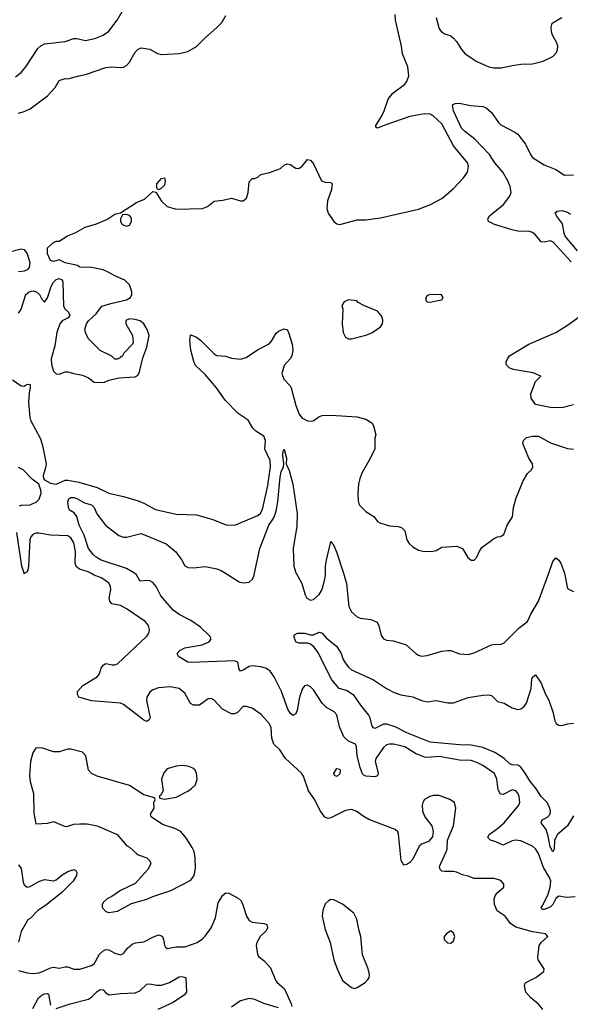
# Model space of a CAD drawing. Header units: inches. Extents: x 1694797 to 1849917, y 907313 to 1017959.
# Tile 276 of 656: x 1724079 to 1727849, y 967046 to 973794. Entities that reach past the tile are written whole.
import ezdxf

# ---------------------------------------------------------------- set-up
doc = ezdxf.new("R2010")
doc.units = ezdxf.units.IN
doc.header["$MEASUREMENT"] = 0
doc.layers.add('B7926', color=7, linetype='Continuous')
doc.layers.add('B7927', color=7, linetype='Continuous')

msp = doc.modelspace()

# ---------------------------------------------------------------- linework, layer by layer
at = {"layer": 'B7926', "color": 5}
for points, elevation in [([(1724114.9, 970000), (1724110, 969997), (1724109.1, 970000)], 660), ([(1727660.6, 967010), (1727630, 967048), (1727579.7, 967090), (1727543.6, 967130), (1727535.1, 967170), (1727539.3, 967190), (1727544.7, 967195.3), (1727613.2, 967230), (1727668.7, 967270), (1727669, 967290), (1727629.5, 967350), (1727627.6, 967370), (1727635.1, 967450), (1727649, 967470), (1727694, 967510), (1727678, 967530), (1727590, 967542.3), (1727474.8, 967574.8), (1727439.7, 967599.7), (1727403.5, 967650), (1727348, 967687.9), (1727329.1, 967730), (1727327.1, 967770), (1727333.5, 967790), (1727348.9, 967811.1), (1727393.2, 967850), (1727393.2, 967870), (1727374, 967894), (1727328.2, 967908.2), (1727190, 967908.2), (1727150, 967925.4), (1727110, 967933.7), (1727070, 967952.6), (1727050, 967957.3), (1726990, 967955.4), (1726970, 967959.6), (1726957, 967970), (1726953.3, 967990), (1726999.5, 968090), (1727006, 968110), (1727009.2, 968170.8), (1727049.3, 968270), (1727066, 968390), (1727056, 968430), (1727024, 968450), (1726950, 968476.9), (1726910, 968476.9), (1726886, 968470), (1726850.8, 968450), (1726838.8, 968430), (1726834, 968410), (1726836.4, 968370), (1726854, 968330), (1726900.5, 968270), (1726911, 968230), (1726906.4, 968193.6), (1726877.3, 968162.7), (1726830, 968143.7), (1726814, 968130), (1726770, 968040.9), (1726750, 968018), (1726730, 968003.7), (1726710, 967999.3), (1726691.5, 968031.5), (1726673.6, 968213.6), (1726668.1, 968228.1), (1726650, 968244.5), (1726470, 968313), (1726430, 968335.1), (1726383.7, 968370), (1726350, 968382), (1726310, 968375.1), (1726210, 968323.6), (1726190, 968320.5), (1726168.8, 968328.8), (1726138.9, 968370), (1726095.1, 968455.1), (1726057.6, 968510), (1726022.7, 968610), (1726009.6, 968629.6), (1725899.6, 968730), (1725859.6, 968790), (1725818.3, 968830), (1725805.6, 968870), (1725801.8, 968941.8), (1725790, 968967.3), (1725733, 969033), (1725670, 969076.2), (1725630, 969087.3), (1725610, 969087.3), (1725570, 969046.9), (1725550, 969037.6), (1725530, 969036.8), (1725467.8, 969070), (1725410, 969129.5), (1725390, 969142), (1725370, 969139.5), (1725310, 969096.9), (1725270, 969095.8), (1725248.7, 969108.7), (1725210, 969177.6), (1725170, 969211.1), (1725110, 969221.6), (1725030, 969215.1), (1724990, 969202.4), (1724970, 969185.6), (1724950.3, 969150), (1724948.2, 969128.2), (1724971.8, 969010), (1724964.9, 968995.1), (1724950, 968985.2), (1724930, 968994.5), (1724790, 969100.4), (1724770, 969109.7), (1724570, 969125), (1724485.2, 969150), (1724475.1, 969170), (1724476, 969190), (1724512.3, 969230), (1724610, 969290.5), (1724625.6, 969310), (1724637.6, 969350), (1724650, 969370.7), (1724670, 969382), (1724712.8, 969372.8), (1724730, 969372.7), (1724750, 969379.3), (1724950.8, 969569.2), (1724963.6, 969590), (1724967.6, 969610), (1724962, 969642), (1724939.3, 969670), (1724815.3, 969755.3), (1724770, 969778.4), (1724710, 969791.8), (1724696.3, 969810), (1724690.9, 969830), (1724702.4, 969890), (1724701.6, 969910), (1724691.8, 969930), (1724670, 969949.5), (1724638, 969970), (1724590, 969986.9), (1724565.6, 970000)], 660), ([(1727883.2, 967783.2), (1727822, 967778), (1727770, 967786.3), (1727750, 967772.3), (1727730.2, 967730), (1727710, 967711.1), (1727670, 967695.1), (1727656.5, 967696.5), (1727649.7, 967710), (1727659, 967721), (1727698.1, 967801.9), (1727711.5, 967848.5), (1727715, 967890), (1727709.8, 967910), (1727664.9, 967984.8), (1727630, 968079.7), (1727611.5, 968111.5), (1727590, 968130.9), (1727510, 968166.2), (1727470.6, 968170.6), (1727450, 968167.1), (1727390, 968136.9), (1727339.3, 968159.3), (1727302, 968170), (1727283.5, 968190), (1727292.8, 968210), (1727350, 968250.2), (1727396.4, 968290), (1727496, 968410), (1727503.9, 968430), (1727499.8, 968470), (1727490, 968493.6), (1727475.1, 968510), (1727450, 968516), (1727390, 968485), (1727370, 968487.4), (1727355.4, 968515.4), (1727346, 968590), (1727330, 968628.3), (1727250, 968682.4), (1727210, 968704.1), (1727170, 968716.2), (1727090, 968720.2), (1726950, 968744.8), (1726870, 968737.3), (1726850, 968739.8), (1726790, 968765.8), (1726715.6, 968810), (1726638, 968830), (1726610, 968829.8), (1726590, 968823.5), (1726570, 968805.7), (1726516.5, 968730), (1726513.2, 968710), (1726534, 968630), (1726528.5, 968611.5), (1726510, 968605.4), (1726448, 968610), (1726435.5, 968615.5), (1726426.8, 968626.8), (1726409.2, 968670), (1726389.2, 968750), (1726385.2, 968810), (1726379, 968830), (1726329.7, 968849.7), (1726298.9, 968878.9), (1726268.9, 968948.9), (1726249.7, 969030), (1726231.5, 969051.5), (1726180.5, 969080.5), (1726149.2, 969109.2), (1726090, 969200.7), (1726070, 969222.4), (1726050, 969232.8), (1726030, 969227.8), (1726016, 969210), (1725995, 969150), (1725978.7, 969061.3), (1725970, 969038), (1725950, 969025.6), (1725930, 969042.4), (1725914.8, 969070), (1725871.9, 969190), (1725822.5, 969290), (1725794, 969330), (1725770, 969347.3), (1725730, 969359.5), (1725670, 969366.2), (1725650, 969361.8), (1725610, 969336.1), (1725590, 969329.6), (1725582, 969342), (1725571.6, 969390), (1725550, 969401), (1725250, 969388.4), (1725230, 969391.5), (1725166, 969430), (1725158.4, 969450), (1725174.5, 969470), (1725209.4, 969490), (1725329, 969509), (1725377, 969530), (1725389.5, 969550), (1725380.9, 969570), (1725317.2, 969630), (1725250, 969675.8), (1725170, 969718.3), (1725130, 969748.3), (1725044.6, 969844.6), (1725014.7, 969910), (1724990, 969937), (1724970, 969948.6), (1724950, 969951.6), (1724906.9, 969946.9), (1724896.8, 969956.8), (1724879.9, 969990), (1724864.7, 970000)], 640), ([(1725488.4, 970000), (1725582.5, 969942.5), (1725610, 969935.2), (1725650, 969940.2), (1725670, 969956.5), (1725681.7, 969978.3), (1725686.4, 970000)], 640), ([(1725971.6, 970000), (1726010, 969931), (1726033.5, 969853.5), (1726045.5, 969830), (1726070, 969815.5), (1726090, 969821.6), (1726130, 969855.8), (1726149.8, 969890), (1726171.4, 969970), (1726172, 970000)], 640), ([(1726295.9, 970000), (1726305.7, 969970), (1726316.5, 969930), (1726331.6, 969771.6), (1726350, 969735.5), (1726390, 969701.6), (1726410, 969692.4), (1726482.4, 969682.4), (1726525.8, 969665.8), (1726539, 969639), (1726554, 969574), (1726570.5, 969550.5), (1726590, 969542), (1726637.5, 969537.5), (1726724.7, 969510), (1726790.3, 969450.3), (1726810, 969438), (1726830, 969432.4), (1726870, 969435.8), (1726970, 969465.3), (1727010, 969470.3), (1727031.3, 969470), (1727090, 969448), (1727150, 969443), (1727190, 969455.5), (1727310, 969510.4), (1727330, 969514.4), (1727370, 969512.4), (1727397, 969523), (1727495.5, 969624.5), (1727555.1, 969670), (1727579.2, 969720.8), (1727631.5, 969808.5), (1727700.7, 970000)], 640), ([(1727808, 970000), (1727811.5, 969990), (1727830, 969896), (1727870, 969876)], 640), ([(1727870, 968337.7), (1727830.5, 968269.5), (1727760.2, 968210), (1727740.2, 968170), (1727737.2, 968110), (1727730, 968092), (1727710, 968124.5), (1727697.6, 968197.6), (1727683.8, 968243.8), (1727649.7, 968290), (1727655.1, 968310), (1727691.6, 968328.4), (1727710, 968348.2), (1727712.9, 968370), (1727709.8, 968390), (1727690, 968428.4), (1727650, 968469.7), (1727610.3, 968530.3), (1727575.2, 968570), (1727539.9, 968630), (1727510, 968670.6), (1727490, 968684.9), (1727450, 968687.6), (1727433.8, 968693.8), (1727395.7, 968730), (1727331.2, 968771.2), (1727250, 968805.1), (1727170, 968822.3), (1727090, 968824), (1726890, 968841.7), (1726730, 968907.8), (1726650, 968948.4), (1726593.8, 968966.2), (1726570, 968965.9), (1726510, 968937.3), (1726500.7, 968940.7), (1726491.7, 968951.7), (1726478.4, 969010), (1726468.9, 969028.9), (1726415.3, 969095.3), (1726370, 969161.5), (1726315.7, 969195.7), (1726267.1, 969210), (1726215.1, 969270), (1726119.5, 969459.5), (1726094.5, 969494.5), (1726070, 969515.1), (1726050, 969522), (1725990, 969522), (1725968.7, 969530), (1725955.1, 969570), (1725961.3, 969578.7), (1725982, 969590), (1726029.8, 969590.2), (1726070, 969578.3), (1726090, 969578.9), (1726130, 969597.6), (1726150, 969590.6), (1726176.9, 969556.9), (1726250, 969499.5), (1726279.5, 969450), (1726293.7, 969410), (1726307.1, 969387.1), (1726330, 969357.1), (1726350, 969339.5), (1726502, 969270), (1726591.1, 969211.1), (1726643, 969183), (1726687.7, 969167.7), (1726770, 969153.1), (1726830, 969129), (1726870, 969119.2), (1726930, 969127.4), (1727010, 969111.4), (1727050, 969113.2), (1727150, 969147.7), (1727250, 969164.9), (1727290, 969167.2), (1727310, 969162), (1727350, 969122), (1727396.3, 969110), (1727450, 969077), (1727490, 969066), (1727509.6, 969070.4), (1727530, 969084), (1727550, 969110.8), (1727579.8, 969210), (1727585.7, 969274.3), (1727590, 969287.3), (1727610, 969304.9), (1727650, 969248.2), (1727676.7, 969176.7), (1727700.7, 969130), (1727728.1, 969050), (1727742, 968990), (1727751.5, 968971.5), (1727770, 968958.4), (1727790, 968957.6), (1727831.2, 968968.8), (1727870, 968972.2)], 620), ([(1724070, 968001), (1724090, 967978), (1724103.5, 967883.5), (1724110, 967865.5), (1724130, 967849.1), (1724150, 967852.7), (1724210, 967887.7), (1724250, 967902), (1724310, 967891.4), (1724330, 967899.7), (1724370, 967933), (1724410, 967956.9), (1724450, 967970.3), (1724463, 967963), (1724470.3, 967950.3), (1724468.2, 967930), (1724445.7, 967890), (1724366.5, 967810), (1724256.1, 967723.9), (1724202.8, 967690), (1724150, 967635.1), (1724134.7, 967625.3), (1724090, 967544.2), (1724072, 967472)], 660), ([(1724070, 967277.6), (1724130, 967262), (1724170, 967258), (1724210, 967262.7), (1724230, 967268), (1724290, 967296.9), (1724310, 967300.2), (1724350, 967294.4), (1724390, 967304), (1724410, 967303.2), (1724450, 967286.3), (1724490, 967287.1), (1724570, 967311.3), (1724590, 967324), (1724625.7, 967390), (1724650, 967413.2), (1724670, 967421.8), (1724690, 967420.2), (1724730, 967396.5), (1724770, 967386), (1724790, 967395.5), (1724816.4, 967430), (1724850, 967458.5), (1724871.8, 967468.2), (1724930, 967473.8), (1724990, 967506.5), (1725030, 967521.3), (1725050, 967516.5), (1725056.5, 967510), (1725064.9, 967490), (1725070.4, 967450.4), (1725077.5, 967437.5), (1725090, 967428), (1725150, 967439.5), (1725210, 967440.3), (1725270, 967459.6), (1725294, 967470), (1725330, 967494.6), (1725350, 967513.4), (1725389.8, 967570), (1725420.7, 967639.3), (1725438.2, 967741.8), (1725470, 967794), (1725490, 967810.6), (1725510, 967808.4), (1725574.4, 967774.4), (1725594.8, 967754.8), (1725607.8, 967727.8), (1725632.2, 967650), (1725650, 967620.4), (1725670, 967608.9), (1725750, 967600.4), (1725772, 967592), (1725774.9, 967570), (1725766.4, 967550), (1725726.7, 967510), (1725703, 967470), (1725699.1, 967450), (1725706.8, 967390), (1725714, 967374), (1725750, 967345.5), (1725797, 967297), (1725830, 967210.6), (1725838.8, 967198.8), (1725892.6, 967152.6), (1725937.6, 967050), (1725942, 967030)], 660), ([(1724330, 967018), (1724425.2, 967050), (1724550, 967082.4), (1724570, 967094), (1724610, 967134.4), (1724630, 967146.5), (1724650, 967144.9), (1724666, 967126), (1724690, 967110.2), (1724770, 967121), (1724870, 967125), (1724900.9, 967139.1), (1724950, 967184.4), (1724970, 967186.2), (1725016.8, 967176.8), (1725050, 967177.9), (1725103.8, 967196.2), (1725170, 967233.7), (1725190, 967236.9), (1725216, 967230), (1725221.7, 967130), (1725207.4, 967110), (1725130, 967059), (1725025.4, 967010)], 640), ([(1724170, 967016.5), (1724208, 967090), (1724230, 967109.3), (1724250, 967118.5), (1724270, 967120.9), (1724276.3, 967116.3), (1724290, 967039.3)], 640), ([(1725850, 967021.8), (1725751.1, 967051.1), (1725690, 967078.8), (1725650, 967085.3), (1725590, 967070.9), (1725530, 967026.3)], 660)]:
    msp.add_lwpolyline(points, dxfattribs=dict(at, elevation=elevation))
for points, elevation in [([(1724230, 968803.6), (1724190, 968801.6), (1724170, 968769.4), (1724153.1, 968710), (1724146.2, 968613.8), (1724152.1, 968572.1), (1724173.5, 968490), (1724176.3, 968356.3), (1724190, 968282), (1724272.5, 968287.5), (1724310, 968298), (1724390, 968265.5), (1724410, 968266.4), (1724450, 968280.3), (1724490, 968283.7), (1724542.3, 968282.3), (1724610.4, 968270.4), (1724747.3, 968210), (1724810, 968134.8), (1724830, 968122.8), (1724878.8, 968078.8), (1724890, 968070.7), (1724950.5, 968050.5), (1724971.3, 968030), (1724976, 968010), (1724956.3, 967970), (1724870, 967874), (1724770, 967826.3), (1724710, 967784.5), (1724678.8, 967770), (1724653.2, 967746.8), (1724644, 967730), (1724644, 967710), (1724670, 967682), (1724690, 967675.5), (1724750, 967684.9), (1724843.8, 967736.2), (1724950, 967766.3), (1724990, 967785.3), (1725113.9, 967826.1), (1725250, 967896.3), (1725272.8, 967930), (1725283.5, 967976.5), (1725281.4, 968050), (1725273.2, 968093.2), (1725261, 968121), (1725221.7, 968181.7), (1725182.7, 968230), (1725141.2, 968250), (1725058, 968278), (1724979, 968330), (1724975.3, 968350), (1724999, 968390), (1724998, 968430), (1725006, 968450), (1725002, 968462), (1724930, 968481.2), (1724830, 968545.1), (1724610, 968609.3), (1724570, 968629), (1724549.4, 968650), (1724531.6, 968750), (1724510, 968773.6), (1724430, 968795.6), (1724410, 968795.6), (1724350, 968776.9), (1724310, 968775.6)], 680), ([(1725190, 968682.4), (1725150, 968678.7), (1725090, 968660.9), (1725066.6, 968633.4), (1725050.6, 968590), (1725061, 968510), (1725043.6, 968476.4), (1725034, 968470), (1725038, 968458), (1725070, 968452), (1725150, 968466), (1725230, 968507.7), (1725255.8, 968524.2), (1725282.7, 968550), (1725294, 968590), (1725289.6, 968629.6), (1725280.9, 968650), (1725264.4, 968664.4), (1725230, 968678.7)], 680), ([(1726250, 968607.6), (1726235.1, 968615.1), (1726229.8, 968629.8), (1726250, 968663), (1726270, 968658.8), (1726273.7, 968650), (1726270, 968626)], 640), ([(1726210, 967764), (1726190, 967754), (1726170, 967735.3), (1726155.5, 967690), (1726150.5, 967650), (1726170, 967558), (1726203.7, 967470), (1726230.4, 967350), (1726252.4, 967290), (1726290.3, 967210.3), (1726350, 967160.7), (1726370, 967154), (1726390, 967160.7), (1726443.3, 967196.7), (1726463.6, 967216.4), (1726471.3, 967228.7), (1726473.3, 967250), (1726466, 967290), (1726425.9, 967385.9), (1726415.4, 967510), (1726402.6, 967550), (1726388.2, 967630), (1726367.6, 967670), (1726290, 967732), (1726230, 967761.2)], 680), ([(1727030, 967549), (1727001, 967530), (1726986, 967510), (1726984.7, 967490), (1727007.1, 967467.1), (1727030, 967466), (1727050, 967482), (1727057.2, 967510), (1727050, 967534)], 680)]:
    msp.add_lwpolyline(points, close=True, dxfattribs=dict(at, elevation=elevation))
at = {"layer": 'B7927', "color": 5}
for points, elevation in [([(1724050, 973402.4), (1724090, 973432.2), (1724121.3, 973470), (1724203.3, 973596.7), (1724224.8, 973615.2), (1724250, 973628.7), (1724390, 973643.7), (1724450, 973665.2), (1724470, 973666.3), (1724530, 973652.3), (1724594.4, 973665.6), (1724650, 973688.9), (1724690, 973716), (1724746.3, 973790), (1724779.7, 973850)], 740), ([(1724070, 971783.7), (1724088.4, 971810), (1724122.3, 971910), (1724144.7, 971930), (1724170, 971936.1), (1724194.3, 971930), (1724213.8, 971910), (1724230, 971878), (1724250, 971859.3), (1724270, 971888), (1724294.2, 971965.8), (1724310, 971994.9), (1724330, 972013.6), (1724350, 972020.3), (1724370, 972010.7), (1724375.6, 971995.6), (1724378.8, 971830), (1724390.7, 971810), (1724413, 971790), (1724422, 971770), (1724410.8, 971750), (1724370, 971729.7), (1724354.3, 971710), (1724334, 971650), (1724320.3, 971559.8), (1724295.3, 971470), (1724296.5, 971430), (1724310, 971385.5), (1724330, 971366.7), (1724350, 971365.3), (1724390, 971381.6), (1724410, 971381.6), (1724450, 971368.7), (1724510, 971358), (1724550, 971340.7), (1724590, 971310.6), (1724610, 971307.8), (1724659, 971310), (1724690, 971323), (1724760.2, 971339.8), (1724870, 971347.3), (1724890, 971361), (1724899.7, 971380.3), (1724922.4, 971477.6), (1724949.2, 971550), (1724966.6, 971630), (1724951.5, 971670), (1724929.5, 971710), (1724905.2, 971730), (1724870, 971739.7), (1724830, 971745.1), (1724806.3, 971733.7), (1724805.5, 971710), (1724850.8, 971630), (1724856.9, 971583.1), (1724852, 971570), (1724791.6, 971508.4), (1724782, 971490), (1724770, 971478), (1724750, 971468), (1724730, 971468), (1724710, 971488), (1724630, 971528), (1724548.7, 971610), (1724529, 971650), (1724525.2, 971670), (1724536, 971710), (1724549.4, 971730), (1724602, 971778), (1724642.4, 971830), (1724703.7, 971850), (1724810, 971873.4), (1724837.4, 971890), (1724847.9, 971910), (1724847.7, 971930), (1724830, 971977), (1724798, 972010), (1724730, 972038.5), (1724690, 972062.4), (1724650, 972079.3), (1724570, 972095.8), (1724490, 972099), (1724475.3, 972110), (1724390, 972128.4), (1724350, 972147.8), (1724310, 972137.4), (1724290, 972144.8), (1724269.2, 972190), (1724269, 972231), (1724310, 972266), (1724330, 972276), (1724350, 972276), (1724406.9, 972313.1), (1724463.8, 972336.2), (1724527.5, 972372.5), (1724604.1, 972395.9), (1724674.8, 972425.2), (1724730, 972461), (1724770, 972471), (1724878.9, 972541.1), (1724934.8, 972565.2), (1724990, 972616), (1725011.1, 972611.1), (1725050, 972550.8), (1725090, 972513.4), (1725150, 972496), (1725330, 972500.3), (1725365.4, 972514.6), (1725410, 972550.7), (1725470, 972557.3), (1725529.5, 972570.5), (1725590, 972553), (1725610, 972553), (1725631.5, 972570), (1725642.4, 972610), (1725650, 972682), (1725670, 972706), (1725690, 972706), (1725710, 972716), (1725730, 972734), (1725790, 972746.8), (1725864.7, 972775.3), (1725890, 972798), (1725910, 972806), (1725930, 972802.8), (1725970, 972776), (1725990, 972774.8), (1726013.2, 972790), (1726050, 972836), (1726070, 972831), (1726090, 972806), (1726146, 972690), (1726170, 972681), (1726210, 972678), (1726218, 972670), (1726213, 972630), (1726186.4, 972553.6), (1726181.2, 972501.2), (1726190, 972467.3), (1726230, 972410.7), (1726250, 972394.8), (1726270, 972390.8), (1726390, 972422), (1726450, 972423), (1726550, 972435.8), (1726810, 972494.9), (1726892.6, 972527.4), (1726970, 972568.7), (1727046.1, 972633.9), (1727118.4, 972710), (1727144.5, 972750), (1727151.3, 972790), (1727147, 972810), (1727048.9, 972928.9), (1726970, 973080.5), (1726910, 973135.6), (1726890, 973147.3), (1726850, 973149.6), (1726750, 973131.4), (1726585.4, 973074.6), (1726529.6, 973049.6), (1726518, 973058), (1726518.4, 973070), (1726555.8, 973130), (1726574, 973170), (1726602.7, 973250), (1726633.2, 973290), (1726714.7, 973350), (1726730, 973370.6), (1726742.6, 973410), (1726736, 973470), (1726699.5, 973559.5), (1726693.2, 973613.2), (1726652.1, 973790), (1726649.8, 973830)], 680), ([(1724070, 973152.4), (1724110, 973163.8), (1724150, 973183.1), (1724270, 973271.8), (1724321.1, 973330), (1724350, 973377.1), (1724390, 973390.4), (1724410, 973388), (1724484, 973410), (1724530, 973418.6), (1724670, 973467.6), (1724710, 973471), (1724770, 973465.4), (1724790, 973469.2), (1724810, 973480.9), (1724830, 973503.1), (1724870, 973572.4), (1724890, 973592.2), (1724910, 973600.3), (1724970, 973592.2), (1725022.7, 973562.7), (1725050, 973555.5), (1725170, 973561.8), (1725230, 973576.5), (1725290, 973610.2), (1725350, 973670.3), (1725430, 973740.4), (1725464.1, 973775.9), (1725490, 973822)], 720), ([(1726930.2, 973810), (1726950, 973730.8), (1726967.2, 973710), (1726990, 973696.9), (1727030, 973683.6), (1727050, 973667.7), (1727070, 973645.7), (1727104, 973590), (1727130, 973561.1), (1727210, 973507), (1727290, 973472), (1727324.4, 973464.4), (1727375.6, 973464.4), (1727450, 973481.3), (1727510, 973488.2), (1727590.5, 973490.5), (1727664, 973510), (1727730, 973542.4), (1727755.1, 973570), (1727762, 973590), (1727762.6, 973610), (1727758.3, 973630), (1727727.2, 973687.2), (1727720.3, 973710), (1727717.5, 973742.5), (1727725.1, 973770), (1727790, 973808.4)], 680), ([(1727855.6, 972135.6), (1727730, 972271), (1727710, 972279.1), (1727670, 972269.7), (1727650, 972272.8), (1727610, 972318.9), (1727590, 972335.4), (1727570, 972341.5), (1727490, 972344.5), (1727450, 972353.3), (1727329, 972390), (1727289.3, 972410), (1727284.5, 972430), (1727294.5, 972450), (1727392.1, 972527.9), (1727434.6, 972585.4), (1727443.9, 972610), (1727437.8, 972650), (1727422, 972690), (1727387.9, 972750), (1727332.8, 972812.8), (1727295.9, 972870), (1727195.8, 972975.8), (1727123.7, 973030), (1727104.7, 973050), (1727049.9, 973170), (1727042, 973210), (1727059.6, 973220.4), (1727090, 973221), (1727166.2, 973206.2), (1727250, 973198.6), (1727273, 973190), (1727310, 973158.4), (1727356.5, 973090), (1727373.4, 973073.4), (1727470, 973023.6), (1727490, 973008.7), (1727542, 972942), (1727575.2, 972870), (1727590.3, 972850), (1727670, 972800.2), (1727750, 972767.6), (1727810, 972729.1), (1727870, 972731.6)], 660), ([(1727897, 972210), (1727814.4, 972310), (1727805.7, 972330), (1727795.3, 972395.3), (1727754.2, 972450), (1727744.2, 972470), (1727758, 972482), (1727790, 972486.7), (1727830, 972474.9), (1727850, 972461.8)], 640), ([(1724010, 972202.8), (1724090, 972222.8), (1724110, 972218.8), (1724130, 972190.6), (1724149, 972130), (1724143.9, 972096.1), (1724130, 972079.7), (1724110, 972071.3), (1724070, 972065.1)], 680), ([(1727870, 971155.1), (1727790, 971134.5), (1727710, 971136), (1727610, 971158), (1727580.4, 971200.4), (1727578, 971230), (1727610, 971314), (1727646, 971350), (1727594.2, 971374.2), (1727456.5, 971396.5), (1727430, 971409), (1727409, 971430), (1727409.2, 971450), (1727419.3, 971470), (1727433.2, 971490), (1727450, 971502), (1727566, 971570), (1727750, 971650.4), (1727830, 971700.5), (1727925.2, 971770)], 660), ([(1724030, 971326.8), (1724090, 971284), (1724110, 971282), (1724130, 971295.5), (1724150, 971294), (1724152.1, 971270), (1724143.4, 971236.6), (1724140.5, 971170), (1724148.7, 971068.7), (1724154, 971050), (1724221.3, 970921.3), (1724236, 970876), (1724260.3, 970750), (1724256.8, 970723.3), (1724240.1, 970670), (1724241.6, 970650), (1724250, 970640.2), (1724290, 970618.5), (1724330, 970611.4), (1724390, 970637.8), (1724410, 970639.2), (1724483.7, 970623.7), (1724610, 970587.5), (1724690, 970548.8), (1724790, 970527.2), (1724890, 970496.1), (1724930, 970480.5), (1725010, 970436.8), (1725150, 970406.3), (1725290, 970401.1), (1725394.8, 970370), (1725492.3, 970332.3), (1725551.2, 970328.8), (1725710, 970395.5), (1725727.5, 970412.5), (1725741.7, 970438.3), (1725777.1, 970602.9), (1725796.7, 970730), (1725793.3, 970773.3), (1725757.8, 970850), (1725763.1, 970910), (1725750, 970940.4), (1725695.2, 970975.2), (1725674.3, 970994.3), (1725643.7, 971050), (1725576, 971096), (1725485.5, 971185.5), (1725427.6, 971270), (1725350, 971363.1), (1725283.8, 971423.8), (1725271.2, 971451.2), (1725251.4, 971530), (1725243.8, 971596.2), (1725247.7, 971632.3), (1725250, 971634.8), (1725290, 971618.7), (1725318, 971598), (1725410, 971504), (1725430, 971492.2), (1725488.1, 971488.1), (1725530, 971474.4), (1725590, 971467.7), (1725630, 971479.1), (1725707.7, 971532.3), (1725786.4, 971573.6), (1725803.6, 971590), (1725834, 971646), (1725850, 971659.1), (1725890, 971676.3), (1725910, 971670.8), (1725920.7, 971650), (1725945.3, 971570), (1725948.9, 971530), (1725941.7, 971490), (1725930.3, 971470), (1725890, 971424.5), (1725873.4, 971370), (1725888, 971330), (1725930, 971285.3), (1725938.4, 971270), (1725969.3, 971149.3), (1725992.2, 971090), (1726010, 971066), (1726050, 971046), (1726070, 971041.6), (1726093.1, 971046.9), (1726128, 971072), (1726150, 971080.5), (1726210, 971084.4), (1726390, 971073.4), (1726450, 971057.3), (1726490.4, 971030.4), (1726501, 971010), (1726518, 970950), (1726511.6, 970928.4), (1726511, 970850), (1726470.6, 970770), (1726423.1, 970690), (1726407.4, 970650), (1726398.7, 970610), (1726394.4, 970550), (1726396.3, 970496.3), (1726402.8, 970470), (1726450, 970422.8), (1726502.8, 970390), (1726530, 970354.8), (1726544.9, 970344.9), (1726610, 970326), (1726670, 970321.6), (1726694, 970314), (1726716.3, 970290), (1726730.7, 970230), (1726745.1, 970205.1), (1726770, 970180.7), (1726810, 970159.1), (1726850.5, 970150.5), (1726910, 970152), (1726930, 970155.8), (1726970, 970179.3), (1727070, 970186.8), (1727111, 970170), (1727148.4, 970108.4), (1727158.8, 970098.8), (1727170, 970090.7), (1727190, 970090.8), (1727209.2, 970110), (1727227.2, 970152.8), (1727243.9, 970176.1), (1727323.3, 970236.7), (1727349.6, 970250.4), (1727370, 970253), (1727393.6, 970266.4), (1727417, 970330), (1727453, 970387), (1727459.3, 970450), (1727475.4, 970510), (1727526.5, 970633.5), (1727556.4, 970683.6), (1727582.7, 970710), (1727592.3, 970730), (1727589.3, 970750), (1727566, 970790), (1727524, 970890), (1727529.1, 970910.9), (1727549.4, 970930.6), (1727590, 970940.7), (1727630, 970939.1), (1727714.2, 970894.2), (1727830, 970854.9), (1727869.6, 970850.4)], 660), ([(1725686.4, 970000), (1725722.6, 970170), (1725785.4, 970330), (1725818.8, 970381.2), (1725835, 970425), (1725846.4, 970490), (1725861.5, 970658.5), (1725870, 970696), (1725884.7, 970730), (1725886.8, 970750), (1725879.8, 970810), (1725882.4, 970837.6), (1725890, 970850.7), (1725904.9, 970790), (1725904, 970750), (1725924.7, 970704.7), (1725948.6, 970610), (1725978.5, 970410), (1725977.1, 970322.9), (1725951.3, 970170), (1725956.9, 970050), (1725970, 970002.8), (1725971.6, 970000)], 640), ([(1724078.2, 970461.8), (1724092.3, 970467.7), (1724150, 970470.2), (1724164.7, 970475.3), (1724191.6, 970488.4), (1724211.7, 970508.3), (1724225.6, 970550), (1724224.1, 970570), (1724210.6, 970610.6), (1724164.9, 970644.9), (1724102.4, 970710), (1724070, 970724.2)], 660), ([(1724864.7, 970000), (1724837.7, 970017.7), (1724810, 970031.9), (1724637.6, 970090), (1724603.7, 970110), (1724582, 970130), (1724549.3, 970169.3), (1724520.4, 970260.4), (1724485.8, 970330), (1724469.7, 970390), (1724453.3, 970413.3), (1724424, 970430), (1724418, 970438), (1724412.7, 970450), (1724409.2, 970490), (1724415.3, 970510), (1724430, 970518.8), (1724450, 970519.1), (1724470, 970513.7), (1724523.2, 970483.2), (1724572, 970470), (1724590.2, 970450), (1724608.2, 970408.2), (1724666, 970330), (1724758, 970258), (1724790, 970247.6), (1724810, 970247.6), (1724910, 970272.7), (1725083.1, 970203.1), (1725147.6, 970147.6), (1725190.2, 970090.2), (1725210.2, 970050.2), (1725230, 970040.7), (1725270, 970037.1), (1725350, 970045.8), (1725430, 970030.2), (1725458.4, 970018.4), (1725488.4, 970000)], 640), ([(1724109.1, 970000), (1724093.5, 970050), (1724060.6, 970280.6)], 660), ([(1724565.6, 970000), (1724547, 970010), (1724488.9, 970028.9), (1724467, 970047), (1724459.7, 970070), (1724460.5, 970150), (1724450, 970209), (1724430, 970244.2), (1724410, 970256), (1724290, 970261.9), (1724210, 970274.7), (1724190, 970274), (1724170, 970266.9), (1724155.4, 970250), (1724148.3, 970230), (1724140.2, 970050), (1724135.4, 970024.6), (1724130, 970009.3), (1724114.9, 970000)], 660), ([(1726172, 970000), (1726172.8, 970050), (1726178.8, 970090), (1726210, 970218), (1726230, 970191), (1726250, 970140.7), (1726295.9, 970000)], 640), ([(1727700.7, 970000), (1727730, 970081), (1727750, 970106.8), (1727770, 970090.7), (1727783.8, 970070), (1727808, 970000)], 640)]:
    msp.add_lwpolyline(points, dxfattribs=dict(at, elevation=elevation))
at = {"layer": 'B7927', "color": 5, "elevation": 680}
for points in [[(1725030, 972629.2), (1725019, 972639), (1725018.9, 972670), (1725050, 972704.9), (1725070, 972710.5), (1725074.9, 972690), (1725070, 972659.5), (1725050, 972638.4)], [(1724810, 972459.3), (1724782.8, 972457.2), (1724770.4, 972429.6), (1724770.4, 972410), (1724781.6, 972390), (1724810, 972380.2), (1724830, 972385.7), (1724845.1, 972410), (1724844.7, 972430), (1724839.8, 972439.8), (1724830, 972452.3)], [(1726330, 971875.3), (1726299.6, 971860.4), (1726285.4, 971834.6), (1726291.3, 971810), (1726286.8, 971710), (1726294.8, 971650), (1726310, 971618), (1726330, 971606), (1726350, 971606), (1726450, 971631), (1726490, 971647.3), (1726549.2, 971690), (1726562.7, 971710), (1726566, 971730), (1726562.7, 971750), (1726552.7, 971770), (1726530, 971797.2), (1726434.6, 971834.6), (1726396.4, 971856.4), (1726387.3, 971867.3)], [(1726894, 971910), (1726870, 971904), (1726858.8, 971890), (1726858.8, 971870), (1726870, 971860.7), (1726890, 971857.3), (1726930, 971867.3), (1726970, 971874), (1726978, 971890), (1726968, 971908)]]:
    msp.add_lwpolyline(points, close=True, dxfattribs=at)

doc.saveas('drawing.dxf')
